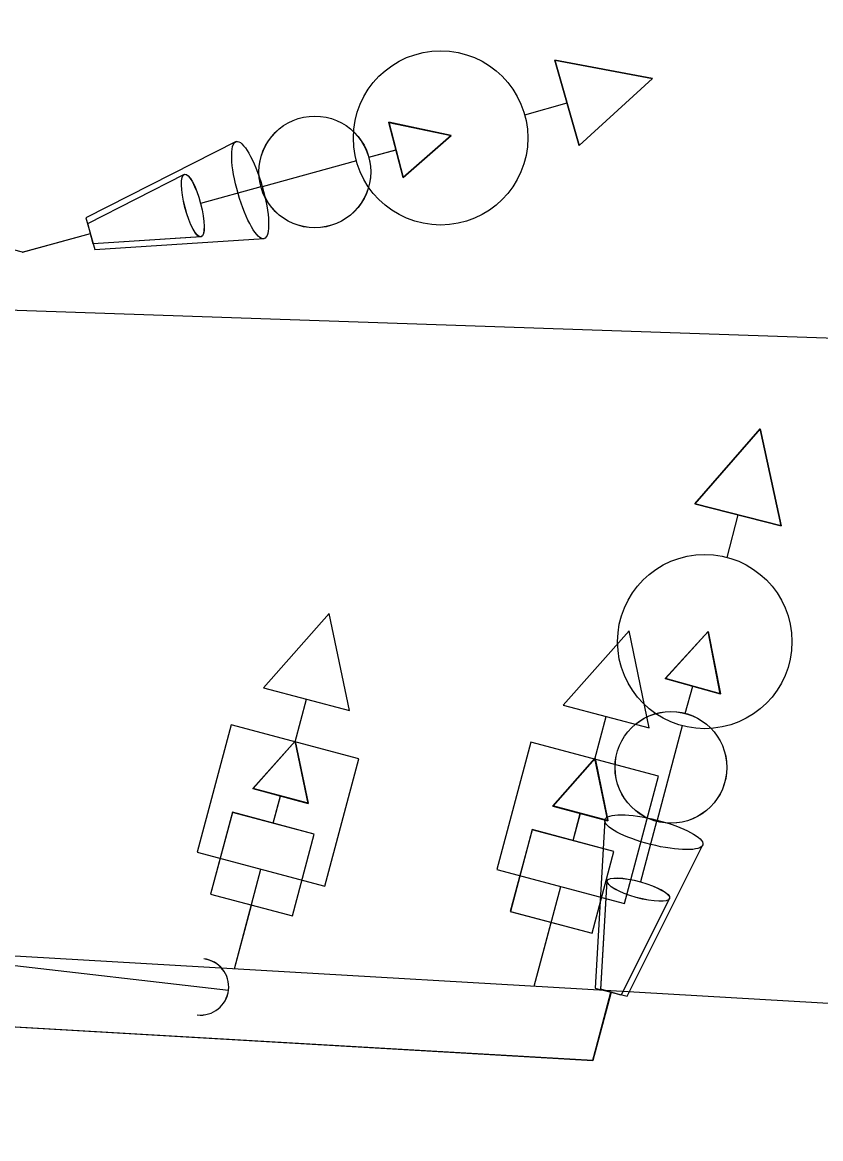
# Model space of a CAD drawing. Extents: x 647787 to 668496, y 640478 to 654412.
# Drawn here: x 661616.15 to 661644.43, y 647252.4 to 647291.97 of the extents above; entities that cross this region are included whole.
import ezdxf

# ---------------------------------------------------------------- set-up
doc = ezdxf.new("R2010")
doc.units = 0
for name, color, linetype in [('Default', 7, 'Continuous'), ('TEMP_SIGNAL_HEAD_STAGE 2', 7, 'Continuous'), ('TEMP_SIGNAL_HEAD_STAGE 2 SHILO', 7, 'Continuous'), ('TEMP_SIGNAL_POLE_STAGE 2-3', 7, 'Continuous'), ('TEMP_SIGNAL_POLES_STAGE 2', 7, 'Continuous')]:
    doc.layers.add(name, color=color, linetype=linetype)

msp = doc.modelspace()

# ---------------------------------------------------------------- linework, layer by layer
at = {"layer": 'Default'}
msp.add_lwpolyline([(662108.288, 647310.771), (661853.868, 647273.614), (661086.251, 647299.89)], dxfattribs=at)
at = {"layer": 'TEMP_SIGNAL_HEAD_STAGE 2'}
for points in [[(661629.647, 647286.467), (661629.132, 647288.424), (661631.339, 647287.958), (661629.647, 647286.467)], [(661629.647, 647286.467), (661629.132, 647288.424), (661631.339, 647287.958), (661629.647, 647286.467)], [(661629.647, 647286.467), (661629.132, 647288.424), (661631.339, 647287.958), (661629.647, 647286.467)], [(661629.649, 647286.469), (661629.134, 647288.425), (661631.341, 647287.96), (661629.649, 647286.469)], [(661628.422, 647287.191), (661629.389, 647287.445)], [(661628.422, 647287.191), (661629.389, 647287.445)], [(661628.422, 647287.191), (661629.389, 647287.445)], [(661628.424, 647287.192), (661629.391, 647287.447)], [(661618.469, 647284.837), (661621.899, 647286.585)], [(661618.469, 647284.837), (661621.899, 647286.585)], [(661618.469, 647284.837), (661621.899, 647286.585)], [(661618.471, 647284.839), (661621.901, 647286.586)], [(661624.604, 647286.139), (661622.466, 647285.55)], [(661624.604, 647286.139), (661622.466, 647285.55)], [(661624.604, 647286.139), (661622.466, 647285.55)], [(661624.607, 647286.141), (661622.468, 647285.552)], [(661618.658, 647284.113), (661618.469, 647284.837)], [(661618.658, 647284.113), (661618.469, 647284.837)], [(661618.658, 647284.113), (661618.469, 647284.837)], [(661618.661, 647284.115), (661618.471, 647284.839)], [(661616.153, 647283.819), (661613.732, 647284.447)], [(661616.151, 647283.817), (661618.562, 647284.479)], [(661616.151, 647283.817), (661618.562, 647284.479)], [(661616.151, 647283.817), (661618.562, 647284.479)], [(661616.153, 647283.819), (661618.565, 647284.481)], [(661622.481, 647284.363), (661618.658, 647284.113)], [(661622.481, 647284.363), (661618.658, 647284.113)], [(661622.481, 647284.363), (661618.658, 647284.113)], [(661622.483, 647284.365), (661618.661, 647284.115)], [(661640.88, 647268.166), (661638.931, 647268.708), (661640.445, 647270.379), (661640.88, 647268.166)], [(661640.88, 647268.166), (661638.931, 647268.708), (661640.445, 647270.379), (661640.88, 647268.166)], [(661640.88, 647268.166), (661638.931, 647268.708), (661640.445, 647270.379), (661640.88, 647268.166)], [(661640.882, 647268.168), (661638.933, 647268.71), (661640.448, 647270.381), (661640.882, 647268.168)], [(661639.637, 647267.474), (661639.905, 647268.437)], [(661639.637, 647267.474), (661639.905, 647268.437)], [(661639.637, 647267.474), (661639.905, 647268.437)], [(661639.64, 647267.475), (661639.908, 647268.439)], [(661626.277, 647264.285), (661624.322, 647264.807), (661625.819, 647266.494), (661626.277, 647264.285)], [(661626.277, 647264.285), (661624.322, 647264.807), (661625.819, 647266.494), (661626.277, 647264.285)], [(661626.277, 647264.285), (661624.322, 647264.807), (661625.819, 647266.494), (661626.277, 647264.285)], [(661626.279, 647264.287), (661624.324, 647264.808), (661625.821, 647266.495), (661626.279, 647264.287)], [(661636.897, 647263.67), (661634.942, 647264.191), (661636.439, 647265.878), (661636.897, 647263.67)], [(661636.897, 647263.67), (661634.942, 647264.191), (661636.439, 647265.878), (661636.897, 647263.67)], [(661636.897, 647263.67), (661634.942, 647264.191), (661636.439, 647265.878), (661636.897, 647263.67)], [(661636.899, 647263.672), (661634.944, 647264.193), (661636.441, 647265.88), (661636.899, 647263.672)], [(661625.042, 647263.58), (661625.299, 647264.546)], [(661625.042, 647263.58), (661625.299, 647264.546)], [(661625.042, 647263.58), (661625.299, 647264.546)], [(661625.044, 647263.581), (661625.302, 647264.548)], [(661635.662, 647262.964), (661635.919, 647263.931)], [(661635.662, 647262.964), (661635.919, 647263.931)], [(661635.662, 647262.964), (661635.919, 647263.931)], [(661635.664, 647262.966), (661635.922, 647263.932)], [(661638.62, 647263.647), (661638.05, 647261.503)], [(661638.62, 647263.647), (661638.05, 647261.503)], [(661638.62, 647263.647), (661638.05, 647261.503)], [(661638.622, 647263.648), (661638.052, 647261.505)], [(661636.649, 647257.692), (661636.87, 647261.536)], [(661636.649, 647257.692), (661636.87, 647261.536)], [(661636.649, 647257.692), (661636.87, 647261.536)], [(661636.651, 647257.694), (661636.873, 647261.537)], [(661623.664, 647258.416), (661624.269, 647260.681)], [(661623.664, 647258.416), (661624.269, 647260.681)], [(661623.664, 647258.416), (661624.269, 647260.681)], [(661623.667, 647258.418), (661624.271, 647260.683)], [(661639.082, 647260.917), (661637.369, 647257.491)], [(661639.082, 647260.917), (661637.369, 647257.491)], [(661639.082, 647260.917), (661637.369, 647257.491)], [(661639.084, 647260.919), (661637.372, 647257.492)], [(661634.284, 647257.801), (661634.889, 647260.066)], [(661634.284, 647257.801), (661634.889, 647260.066)], [(661634.284, 647257.801), (661634.889, 647260.066)], [(661634.287, 647257.802), (661634.891, 647260.067)], [(661636.36, 647255.176), (661637.005, 647257.592)], [(661636.36, 647255.176), (661637.005, 647257.592)], [(661636.36, 647255.176), (661637.005, 647257.592)], [(661636.363, 647255.178), (661637.008, 647257.594)], [(661637.369, 647257.491), (661636.649, 647257.692)], [(661637.369, 647257.491), (661636.649, 647257.692)], [(661637.369, 647257.491), (661636.649, 647257.692)], [(661637.372, 647257.492), (661636.651, 647257.694)]]:
    msp.add_lwpolyline(points, dxfattribs=at)
for points in [[(661631.339, 647287.958), (661629.132, 647288.424), (661629.647, 647286.467)], [(661631.339, 647287.958), (661629.132, 647288.424), (661629.647, 647286.467)], [(661631.339, 647287.958), (661629.132, 647288.424), (661629.647, 647286.467)], [(661631.341, 647287.96), (661629.134, 647288.425), (661629.649, 647286.469)], [(661640.445, 647270.379), (661638.931, 647268.708), (661640.88, 647268.166)], [(661640.445, 647270.379), (661638.931, 647268.708), (661640.88, 647268.166)], [(661640.445, 647270.379), (661638.931, 647268.708), (661640.88, 647268.166)], [(661640.448, 647270.381), (661638.933, 647268.71), (661640.882, 647268.168)], [(661625.819, 647266.494), (661624.322, 647264.807), (661626.277, 647264.285)], [(661625.819, 647266.494), (661624.322, 647264.807), (661626.277, 647264.285)], [(661625.819, 647266.494), (661624.322, 647264.807), (661626.277, 647264.285)], [(661625.821, 647266.495), (661624.324, 647264.808), (661626.279, 647264.287)], [(661636.439, 647265.878), (661634.942, 647264.191), (661636.897, 647263.67)], [(661636.439, 647265.878), (661634.942, 647264.191), (661636.897, 647263.67)], [(661636.439, 647265.878), (661634.942, 647264.191), (661636.897, 647263.67)], [(661636.441, 647265.88), (661634.944, 647264.193), (661636.899, 647263.672)], [(661622.819, 647261.068), (661625.718, 647260.294), (661626.491, 647263.193), (661623.592, 647263.966)], [(661622.819, 647261.068), (661625.718, 647260.294), (661626.491, 647263.193), (661623.592, 647263.966)], [(661622.819, 647261.068), (661625.718, 647260.294), (661626.491, 647263.193), (661623.592, 647263.966)], [(661622.822, 647261.069), (661625.72, 647260.296), (661626.493, 647263.195), (661623.595, 647263.968)], [(661633.439, 647260.452), (661636.338, 647259.679), (661637.111, 647262.578), (661634.212, 647263.351)], [(661633.439, 647260.452), (661636.338, 647259.679), (661637.111, 647262.578), (661634.212, 647263.351)], [(661633.439, 647260.452), (661636.338, 647259.679), (661637.111, 647262.578), (661634.212, 647263.351)], [(661633.442, 647260.454), (661636.34, 647259.681), (661637.113, 647262.58), (661634.215, 647263.353)]]:
    msp.add_lwpolyline(points, close=True, dxfattribs=at)
for centre in [(661626.513, 647286.665), (661626.513, 647286.665), (661626.513, 647286.665), (661626.516, 647286.667), (661639.129, 647265.56), (661639.129, 647265.56), (661639.129, 647265.56), (661639.131, 647265.562)]:
    msp.add_circle(centre, 1.98, dxfattribs=at)
for centre, major_axis in [((661622.19, 647285.474), (-0.291, 1.111)), ((661622.19, 647285.474), (-0.291, 1.111)), ((661622.19, 647285.474), (-0.291, 1.111)), ((661622.192, 647285.476), (-0.291, 1.111)), ((661637.976, 647261.226), (-1.106, 0.309)), ((661637.976, 647261.226), (-1.106, 0.309)), ((661637.976, 647261.226), (-1.106, 0.309)), ((661637.978, 647261.228), (-1.106, 0.309))]:
    msp.add_ellipse(centre, major_axis=major_axis, ratio=0.249111, dxfattribs=at)
at = {"layer": 'TEMP_SIGNAL_HEAD_STAGE 2 SHILO'}
msp.add_line((661637.009, 647257.591), (661636.36, 647255.176), dxfattribs=at)
msp.add_line((661637.009, 647257.591), (661636.36, 647255.176), dxfattribs=at)
for points in [[(661638.473, 647289.98), (661635.883, 647287.598), (661635.016, 647290.633)], [(661638.473, 647289.98), (661635.883, 647287.598), (661635.016, 647290.633)], [(661642.287, 647277.563), (661643.039, 647274.125), (661639.981, 647274.905)], [(661642.287, 647277.563), (661643.039, 647274.125), (661639.981, 647274.905)], [(661627.026, 647271.017), (661624.69, 647268.385), (661627.74, 647267.572)], [(661627.026, 647271.017), (661624.69, 647268.385), (661627.74, 647267.572)], [(661637.646, 647270.402), (661635.31, 647267.77), (661638.36, 647266.957)], [(661637.646, 647270.402), (661635.31, 647267.77), (661638.36, 647266.957)], [(661622.346, 647262.553), (661626.868, 647261.346), (661628.074, 647265.868), (661623.552, 647267.074)], [(661622.346, 647262.553), (661626.868, 647261.346), (661628.074, 647265.868), (661623.552, 647267.074)], [(661632.966, 647261.937), (661637.488, 647260.731), (661638.694, 647265.253), (661634.172, 647266.459)], [(661632.966, 647261.937), (661637.488, 647260.731), (661638.694, 647265.253), (661634.172, 647266.459)]]:
    msp.add_lwpolyline(points, close=True, dxfattribs=at)
for points in [[(661635.016, 647290.633), (661635.883, 647287.598), (661638.473, 647289.98), (661635.016, 647290.633)], [(661635.016, 647290.633), (661635.883, 647287.598), (661638.473, 647289.98), (661635.016, 647290.633)], [(661633.95, 647288.687), (661635.45, 647289.116)], [(661633.95, 647288.687), (661635.45, 647289.116)], [(661623.729, 647287.746), (661618.402, 647285.036)], [(661623.729, 647287.746), (661618.402, 647285.036)], [(661627.991, 647287.056), (661624.654, 647286.142)], [(661627.991, 647287.056), (661624.654, 647286.142)], [(661618.402, 647285.036), (661618.725, 647283.914)], [(661618.402, 647285.036), (661618.725, 647283.914)], [(661618.725, 647283.914), (661624.718, 647284.303)], [(661618.725, 647283.914), (661624.718, 647284.303)], [(661639.981, 647274.905), (661643.039, 647274.125), (661642.287, 647277.563), (661639.981, 647274.905)], [(661639.981, 647274.905), (661643.039, 647274.125), (661642.287, 647277.563), (661639.981, 647274.905)], [(661641.125, 647273.004), (661641.51, 647274.515)], [(661641.125, 647273.004), (661641.51, 647274.515)], [(661625.813, 647266.471), (661626.215, 647267.979)], [(661625.813, 647266.471), (661626.215, 647267.979)], [(661636.433, 647265.856), (661636.835, 647267.363)], [(661636.433, 647265.856), (661636.835, 647267.363)], [(661639.531, 647267.035), (661638.638, 647263.692)], [(661639.531, 647267.035), (661638.638, 647263.692)], [(661636.787, 647263.701), (661636.444, 647257.735)], [(661636.787, 647263.701), (661636.444, 647257.735)], [(661637.575, 647257.448), (661640.259, 647262.82)], [(661637.575, 647257.448), (661640.259, 647262.82)], [(661623.664, 647258.416), (661624.607, 647261.949)], [(661623.664, 647258.416), (661624.607, 647261.949)], [(661634.284, 647257.801), (661635.227, 647261.334)], [(661634.284, 647257.801), (661635.227, 647261.334)], [(661636.444, 647257.735), (661637.575, 647257.448)], [(661636.444, 647257.735), (661637.575, 647257.448)]]:
    msp.add_lwpolyline(points, dxfattribs=at)
for centre in [(661630.97, 647287.871), (661630.97, 647287.871), (661640.328, 647270.019), (661640.328, 647270.019)]:
    msp.add_circle(centre, 3.089, dxfattribs=at)
for centre, major_axis in [((661624.223, 647286.024), (0.495, -1.722)), ((661624.223, 647286.024), (0.495, -1.722)), ((661638.523, 647263.261), (1.736, -0.44)), ((661638.523, 647263.261), (1.736, -0.44))]:
    msp.add_ellipse(centre, major_axis=major_axis, ratio=0.249111, dxfattribs=at)
at = {"layer": 'TEMP_SIGNAL_POLE_STAGE 2-3'}
msp.add_line((661727.493, 647252.4), (661613.044, 647259.031), dxfattribs=at)
msp.add_line((661727.493, 647252.4), (661613.044, 647259.031), dxfattribs=at)
at = {"layer": 'TEMP_SIGNAL_POLES_STAGE 2'}
for p, q in [((661613.025, 647258.863), (661623.456, 647257.665)), ((661613.025, 647258.863), (661623.456, 647257.665)), ((661613.025, 647258.863), (661623.456, 647257.665)), ((661613.027, 647258.865), (661623.459, 647257.667))]:
    msp.add_line(p, q, dxfattribs=at)
for points in [[(661611.402, 647256.622), (661636.36, 647255.176)], [(661611.402, 647256.622), (661636.36, 647255.176)], [(661611.402, 647256.622), (661636.36, 647255.176)], [(661611.404, 647256.624), (661636.363, 647255.178)]]:
    msp.add_lwpolyline(points, dxfattribs=at)
for centre in [(661622.463, 647257.779), (661622.463, 647257.779), (661622.463, 647257.779), (661622.465, 647257.781)]:
    msp.add_arc(centre, 1, 263.4487, 83.4487, dxfattribs=at)

doc.saveas('drawing.dxf')
